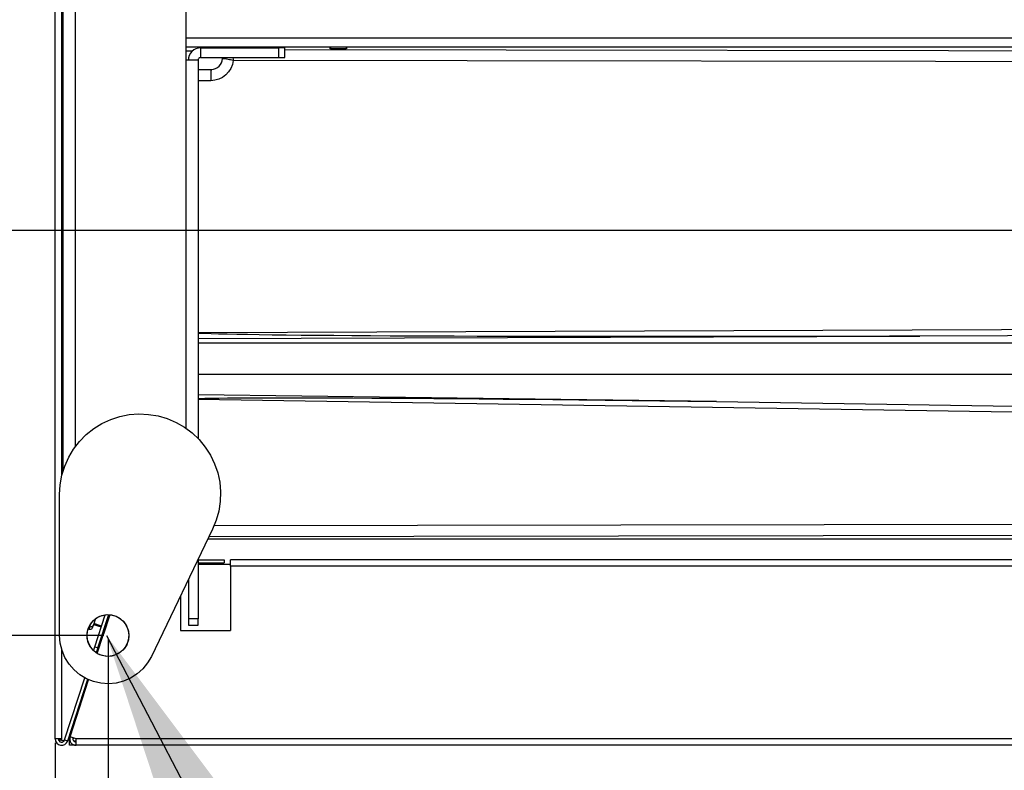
# Model space of a CAD drawing. Header units: millimetres. Extents: x 0 to 39025, y -31299 to 8400.
# Tile 321 of 373: x 14174 to 14480, y 3748 to 3981. Entities that reach past the tile are written whole.
import ezdxf

# ---------------------------------------------------------------- set-up
doc = ezdxf.new("R2010")
doc.units = ezdxf.units.MM
doc.header["$PDSIZE"] = -1
doc.layers.add('ANOTACIJE', color=7, linetype='Continuous')
doc.layers.add('DIMENZIJE', color=4, linetype='Continuous')
doc.styles.add('SLDTEXTSTYLE6', font='txt')
doc.styles.get("Standard").update_dxf_attribs({"font": 'Montserrat-Regular.ttf'})
doc.dimstyles.new('SLDDIMSTYLE0', dxfattribs={"dimtxt": 3, "dimasz": 3.414889, "dimexe": 0, "dimexo": 0.0625, "dimgap": 0.75, "dimtad": 1, "dimdec": 0, "dimlfac": 20, "dimrnd": 1e-09, "dimzin": 12, "dimdsep": 46, "dimtxsty": 'SLDTEXTSTYLE6', "dimsah": 1, "dimcen": 0.09, "dimadec": 0, "dimazin": 3, "dimtfac": 1, "dimtdec": 0, "dimtofl": 0, "dimtmove": 0, "dimatfit": 3, "dimfxl": 1, "dimfrac": 2, "dimtolj": 1, "dimtzin": 12, "dimarcsym": 0})
doc.dimstyles.new('SLDDIMSTYLE3', dxfattribs={"dimtxt": 0.18, "dimasz": 3.414889, "dimexe": 0, "dimexo": 0.0625, "dimgap": 0, "dimtad": 0, "dimtih": 1, "dimtoh": 1, "dimdec": 0, "dimrnd": 1e-09, "dimzin": 0, "dimdsep": 46, "dimtxsty": 'Standard', "dimsah": 1, "dimcen": 0.09, "dimadec": 0, "dimazin": 0, "dimtfac": 3.414889, "dimtdec": 0, "dimtofl": 0, "dimtmove": 0, "dimatfit": 3, "dimfxl": 1, "dimfrac": 2, "dimtolj": 1, "dimtzin": 0, "dimarcsym": 0})

# ---------------------------------------------------------------- blocks, each defined once
blk = doc.blocks.new('Adapt 2 (spodaj)')
blk.add_circle((16.42, 34.12), 6.48)
at = {"lineweight": 25}
for points in [[(0, 1.98), (0, 1.98), (0, 712.98), (0, 712.98)], [(2.1, 83.87), (2.1, 83.87), (2.1, 676.3), (2.1, 676.3)], [(2.4, 651.28), (2.4, 651.28), (2.4, 84.99), (2.4, 84.99)], [(6.2, 651.28), (6.2, 651.28), (6.2, 92.72), (6.2, 92.72)], [(40.6, 230.28), (40.6, 230.28), (40.6, 212.98), (40.6, 212.98)], [(40.6, 219.88), (40.6, 219.88), (945.6, 219.88), (945.6, 219.88)], [(40.6, 217.08), (40.6, 217.08), (945.6, 217.08), (945.6, 217.08)], [(40.6, 215.86), (40.6, 215.86), (42.72, 215.86), (42.72, 215.86)], [(45.2, 216.78), (45.2, 216.78), (45.2, 213.78), (45.2, 213.78)], [(45.2, 216.78), (45.2, 216.78), (69.4, 216.78), (69.4, 216.78)], [(55, 217.08), (55, 217.08), (55, 216.78), (55, 216.78)], [(69.4, 216.78), (69.4, 216.78), (69.4, 213.78), (69.4, 213.78)], [(71.4, 216.78), (71.4, 216.78), (69.4, 216.78), (69.4, 216.78)], [(71.4, 213.78), (71.4, 213.78), (71.4, 216.78), (71.4, 216.78)], [(71.4, 216.3), (71.4, 216.3), (346.33, 215.89), (346.33, 215.89)], [(85.5, 217.08), (85.5, 217.08), (85.5, 216.62), (85.5, 216.62)], [(90.5, 216.62), (90.5, 216.62), (90.5, 217.08), (90.5, 217.08)], [(40.6, 212.98), (40.6, 212.98), (40.6, 98.57), (40.6, 98.57)], [(44.4, 212.98), (44.4, 212.98), (44.4, 95.34), (44.4, 95.34)], [(45.2, 213.78), (45.2, 213.78), (69.4, 213.78), (69.4, 213.78)], [(52, 213.44), (52, 213.44), (52.03, 213.78), (52.03, 213.78)], [(52, 213.44), (52, 213.44), (52.03, 213.78), (52.03, 213.78)], [(52, 213.57), (52, 213.57), (52, 213.78), (52, 213.78)], [(52.01, 213.78), (52.01, 213.78), (52, 213.57), (52, 213.57)], [(346.18, 212.39), (346.18, 212.39), (55.31, 212.82), (55.31, 212.82)], [(69.4, 213.78), (69.4, 213.78), (71.4, 213.78), (71.4, 213.78)], [(44.4, 210.08), (44.4, 210.08), (48.5, 210.08), (48.5, 210.08)], [(2.4, 207.08), (2.4, 207.08), (2.1, 207.08), (2.1, 207.08)], [(48.35, 206.58), (48.35, 206.58), (44.4, 206.58), (44.4, 206.58)], [(44.4, 128.32), (44.4, 128.32), (404.92, 129.67), (404.92, 129.67)], [(44.4, 126.48), (44.4, 126.48), (268.65, 127.17), (268.65, 127.17)], [(405.01, 127.68), (405.01, 127.68), (268.65, 127.17), (268.65, 127.17)], [(44.4, 125.04), (44.4, 125.04), (459.51, 125.04), (459.51, 125.04)], [(44.4, 115.36), (44.4, 115.36), (459.41, 115.36), (459.41, 115.36)], [(205.44, 106.87), (205.44, 106.87), (44.4, 108.92), (44.4, 108.92)], [(370.68, 102.4), (370.68, 102.4), (44.4, 107.51), (44.4, 107.51)], [(205.44, 106.87), (205.44, 106.87), (370.77, 104.28), (370.77, 104.28)], [(1.4, 34.12), (1.4, 34.12), (1.4, 77.99), (1.4, 77.99)], [(49.45, 68.32), (49.45, 68.32), (302.08, 68.7), (302.08, 68.7)], [(48.93, 67.16), (48.93, 67.16), (29.92, 27.62), (29.92, 27.62)], [(302.23, 65.2), (302.23, 65.2), (47.81, 64.82), (47.81, 64.82)], [(870.49, 64.08), (870.49, 64.08), (47.45, 64.08), (47.45, 64.08)], [(44.4, 57.74), (44.4, 57.74), (44.4, 39.33), (44.4, 39.33)], [(44.4, 57.66), (44.4, 57.66), (52.51, 57.66), (52.51, 57.66)], [(44.4, 56.66), (44.4, 56.66), (52.51, 56.66), (52.51, 56.66)], [(44.4, 56.27), (44.4, 56.27), (54.51, 56.27), (54.51, 56.27)], [(52.51, 57.66), (52.51, 57.66), (52.51, 56.66), (52.51, 56.66)], [(957.49, 57.66), (957.49, 57.66), (54.51, 57.66), (54.51, 57.66)], [(54.51, 55.66), (54.51, 55.66), (54.51, 35.66), (54.51, 35.66)], [(957.49, 55.66), (957.49, 55.66), (54.51, 55.66), (54.51, 55.66)], [(41.4, 51.5), (41.4, 51.5), (41.4, 39.33), (41.4, 39.33)], [(38.9, 46.3), (38.9, 46.3), (38.9, 35.66), (38.9, 35.66)], [(12.34, 30.55), (12.34, 30.55), (15.59, 40.57), (15.59, 40.57)], [(12.8, 28.71), (12.8, 28.71), (16.67, 40.61), (16.67, 40.61)], [(13.05, 28.55), (13.05, 28.55), (16.97, 40.59), (16.97, 40.59)], [(13.29, 30.24), (13.29, 30.24), (16.66, 40.61), (16.66, 40.61)], [(16.97, 40.59), (16.97, 40.59), (15, 34.56), (15, 34.56)], [(11.97, 37.53), (11.97, 37.53), (14.35, 36.76), (14.35, 36.76)], [(12.02, 37.66), (12.02, 37.66), (14.39, 36.88), (14.39, 36.88)], [(14.44, 37.02), (14.44, 37.02), (12.06, 37.8), (12.06, 37.8)], [(44.4, 39.33), (44.4, 39.33), (41.4, 39.33), (41.4, 39.33)], [(41.4, 39.33), (41.4, 39.33), (41.4, 37.33), (41.4, 37.33)], [(41.4, 37.33), (41.4, 37.33), (44.4, 37.33), (44.4, 37.33)], [(44.4, 37.33), (44.4, 37.33), (44.4, 39.33), (44.4, 39.33)], [(14.39, 32.66), (14.39, 32.66), (15, 34.56), (15, 34.56)], [(15, 34.56), (15, 34.56), (15.01, 34.56), (15.01, 34.56)], [(38.9, 35.66), (38.9, 35.66), (54.51, 35.66), (54.51, 35.66)], [(14.39, 32.66), (14.39, 32.66), (14.39, 32.66), (14.39, 32.66)], [(2.1, 1.98), (2.1, 1.98), (2.1, 29.59), (2.1, 29.59)], [(11.96, 29.38), (11.96, 29.38), (12.34, 30.55), (12.34, 30.55)], [(12.34, 30.55), (12.34, 30.55), (13.29, 30.24), (13.29, 30.24)], [(13.29, 30.24), (13.29, 30.24), (12.79, 28.71), (12.79, 28.71)], [(2.95, 1.67), (2.95, 1.67), (9.22, 20.95), (9.22, 20.95)], [(3.9, 1.36), (3.9, 1.36), (10.12, 20.5), (10.12, 20.5)], [(3.9, 1.34), (3.9, 1.34), (10.13, 20.49), (10.13, 20.49)], [(4.62, 2.6), (4.62, 2.6), (10.4, 20.37), (10.4, 20.37)], [(4.5, 2.88), (4.5, 2.88), (4.82, 3.2), (4.82, 3.2)], [(4.52, 3.23), (4.52, 3.23), (4.98, 3.69), (4.98, 3.69)], [(4.53, 3.26), (4.53, 3.26), (4.99, 3.72), (4.99, 3.72)], [(2, 1.64), (2, 1.64), (2, 1.98), (2, 1.98)], [(2, 1.62), (2, 1.62), (2, 1.64), (2, 1.64)], [(2, 1.64), (2, 1.64), (2.89, 1.51), (2.89, 1.51)], [(2, 1.62), (2, 1.62), (2.88, 1.49), (2.88, 1.49)], [(2.95, 1.67), (2.95, 1.67), (3.9, 1.36), (3.9, 1.36)], [(3.89, 1.34), (3.89, 1.34), (3.9, 1.34), (3.9, 1.34)], [(3.9, 1.36), (3.9, 1.36), (3.9, 1.34), (3.9, 1.34)], [(4.39, 2.83), (4.39, 2.83), (4.5, 2.83), (4.5, 2.83)], [(4.4, 2.86), (4.4, 2.86), (4.5, 2.86), (4.5, 2.86)], [(4.5, 2.86), (4.5, 2.86), (4.4, 2.86), (4.4, 2.86)], [(4.71, 2.88), (4.71, 2.88), (4.5, 2.88), (4.5, 2.88)], [(6.52, 0), (6.52, 0), (4.5, 0), (4.5, 0)], [(6.52, 1.98), (6.52, 1.98), (4.62, 2.6), (4.62, 2.6)], [(5.67, 2.25), (5.67, 2.25), (5.54, 1.84), (5.54, 1.84)], [(5.62, 2.1), (5.62, 2.1), (5.54, 2.1), (5.54, 2.1)], [(5.71, 1.4), (5.71, 1.4), (6.52, 1.4), (6.52, 1.4)], [(957.49, 1.98), (957.49, 1.98), (6.52, 1.98), (6.52, 1.98)], [(957.49, -0.02), (957.49, -0.02), (6.52, -0.02), (6.52, -0.02)]]:
    blk.add_open_spline(points, degree=3, dxfattribs=at)
for points, knots in [([(45.2, 216.78), (45.2, 216.78), (44.46, 216.7), (44.46, 216.7), (44.46, 216.7), (43.75, 216.49), (43.75, 216.49), (43.75, 216.49), (43.09, 216.14), (43.09, 216.14), (43.09, 216.14), (42.51, 215.66), (42.51, 215.66), (42.51, 215.66), (42.04, 215.09), (42.04, 215.09), (42.04, 215.09), (41.69, 214.43), (41.69, 214.43), (41.69, 214.43), (41.47, 213.72), (41.47, 213.72), (41.47, 213.72), (41.4, 212.98), (41.4, 212.98)], [0, 0, 0, 0, 1, 1, 1, 2, 2, 2, 3, 3, 3, 4, 4, 4, 5, 5, 5, 6, 6, 6, 7, 7, 7, 8, 8, 8, 8]), ([(53.69, 216.78), (53.69, 216.78), (53.97, 216.89), (53.97, 216.89), (53.97, 216.89), (54.48, 217.03), (54.48, 217.03), (54.48, 217.03), (55, 217.08), (55, 217.08)], [0, 0, 0, 0, 1, 1, 1, 2, 2, 2, 3, 3, 3, 3]), ([(85.5, 216.7), (85.5, 216.7), (85.35, 216.68), (85.35, 216.68), (85.35, 216.68), (85.26, 216.65), (85.26, 216.65), (85.26, 216.65), (85.54, 216.62), (85.54, 216.62), (85.54, 216.62), (86.15, 216.59), (86.15, 216.59), (86.15, 216.59), (87.01, 216.57), (87.01, 216.57), (87.01, 216.57), (88, 216.56), (88, 216.56)], [0, 0, 0, 0, 1, 1, 1, 2, 2, 2, 3, 3, 3, 4, 4, 4, 5, 5, 5, 6, 6, 6, 6]), ([(88, 216.56), (88, 216.56), (89, 216.57), (89, 216.57), (89, 216.57), (89.85, 216.59), (89.85, 216.59), (89.85, 216.59), (90.46, 216.62), (90.46, 216.62), (90.46, 216.62), (90.74, 216.65), (90.74, 216.65), (90.74, 216.65), (90.65, 216.68), (90.65, 216.68), (90.65, 216.68), (90.5, 216.7), (90.5, 216.7)], [0, 0, 0, 0, 1, 1, 1, 2, 2, 2, 3, 3, 3, 4, 4, 4, 5, 5, 5, 6, 6, 6, 6]), ([(44.4, 212.98), (44.4, 212.98), (44.33, 212.98), (44.33, 212.98), (44.33, 212.98), (44.11, 212.98), (44.11, 212.98), (44.11, 212.98), (43.76, 212.98), (43.76, 212.98), (43.76, 212.98), (43.29, 212.98), (43.29, 212.98), (43.29, 212.98), (42.71, 212.98), (42.71, 212.98), (42.71, 212.98), (42.05, 212.98), (42.05, 212.98), (42.05, 212.98), (41.34, 212.98), (41.34, 212.98), (41.34, 212.98), (40.6, 212.98), (40.6, 212.98)], [0, 0, 0, 0, 1, 1, 1, 2, 2, 2, 3, 3, 3, 4, 4, 4, 5, 5, 5, 6, 6, 6, 7, 7, 7, 8, 8, 8, 8]), ([(45.2, 213.78), (45.2, 213.78), (45.05, 213.76), (45.05, 213.76), (45.05, 213.76), (44.89, 213.72), (44.89, 213.72), (44.89, 213.72), (44.76, 213.64), (44.76, 213.64), (44.76, 213.64), (44.64, 213.54), (44.64, 213.54), (44.64, 213.54), (44.53, 213.42), (44.53, 213.42), (44.53, 213.42), (44.46, 213.28), (44.46, 213.28), (44.46, 213.28), (44.41, 213.13), (44.41, 213.13), (44.41, 213.13), (44.4, 212.98), (44.4, 212.98)], [0, 0, 0, 0, 1, 1, 1, 2, 2, 2, 3, 3, 3, 4, 4, 4, 5, 5, 5, 6, 6, 6, 7, 7, 7, 8, 8, 8, 8]), ([(55.31, 212.82), (55.31, 212.82), (55.06, 211.57), (55.06, 211.57), (55.06, 211.57), (54.58, 210.39), (54.58, 210.39), (54.58, 210.39), (53.9, 209.31), (53.9, 209.31), (53.9, 209.31), (53.03, 208.37), (53.03, 208.37), (53.03, 208.37), (52, 207.61), (52, 207.61), (52, 207.61), (50.85, 207.04), (50.85, 207.04), (50.85, 207.04), (49.63, 206.69), (49.63, 206.69), (49.63, 206.69), (48.35, 206.58), (48.35, 206.58)], [0, 0, 0, 0, 1, 1, 1, 2, 2, 2, 3, 3, 3, 4, 4, 4, 5, 5, 5, 6, 6, 6, 7, 7, 7, 8, 8, 8, 8]), ([(48.5, 210.08), (48.5, 210.08), (49.17, 210.14), (49.17, 210.14), (49.17, 210.14), (49.81, 210.33), (49.81, 210.33), (49.81, 210.33), (50.4, 210.64), (50.4, 210.64), (50.4, 210.64), (50.93, 211.05), (50.93, 211.05), (50.93, 211.05), (51.36, 211.56), (51.36, 211.56), (51.36, 211.56), (51.7, 212.14), (51.7, 212.14), (51.7, 212.14), (51.91, 212.78), (51.91, 212.78), (51.91, 212.78), (52, 213.44), (52, 213.44)], [0, 0, 0, 0, 1, 1, 1, 2, 2, 2, 3, 3, 3, 4, 4, 4, 5, 5, 5, 6, 6, 6, 7, 7, 7, 8, 8, 8, 8]), ([(52, 213.44), (52, 213.44), (52, 213.51), (52, 213.51), (52, 213.51), (52, 213.57), (52, 213.57)], [0, 0, 0, 0, 1, 1, 1, 2, 2, 2, 2]), ([(55.31, 212.82), (55.31, 212.82), (55.3, 212.83), (55.3, 212.83), (55.3, 212.83), (54.45, 213.02), (54.45, 213.02), (54.45, 213.02), (54.14, 213.08), (54.14, 213.08), (54.14, 213.08), (53.22, 213.25), (53.22, 213.25), (53.22, 213.25), (52.48, 213.37), (52.48, 213.37), (52.48, 213.37), (52.13, 213.42), (52.13, 213.42), (52.13, 213.42), (52, 213.44), (52, 213.44)], [0, 0, 0, 0, 1, 1, 1, 2, 2, 2, 3, 3, 3, 4, 4, 4, 5, 5, 5, 6, 6, 6, 7, 7, 7, 7]), ([(55.2, 213.78), (55.2, 213.78), (55.2, 213.7), (55.2, 213.7), (55.2, 213.7), (55.26, 213.27), (55.26, 213.27), (55.26, 213.27), (55.31, 212.84), (55.31, 212.84), (55.31, 212.84), (55.31, 212.82), (55.31, 212.82)], [0, 0, 0, 0, 1, 1, 1, 2, 2, 2, 3, 3, 3, 4, 4, 4, 4]), ([(2.1, 207.85), (2.1, 207.85), (2.18, 208.1), (2.18, 208.1), (2.18, 208.1), (2.4, 208.57), (2.4, 208.57)], [0, 0, 0, 0, 1, 1, 1, 2, 2, 2, 2]), ([(48.5, 210.08), (48.5, 210.08), (48.47, 210.01), (48.47, 210.01), (48.47, 210.01), (48.44, 209.81), (48.44, 209.81), (48.44, 209.81), (48.42, 209.49), (48.42, 209.49), (48.42, 209.49), (48.39, 209.05), (48.39, 209.05), (48.39, 209.05), (48.38, 208.52), (48.38, 208.52), (48.38, 208.52), (48.36, 207.92), (48.36, 207.92), (48.36, 207.92), (48.36, 207.26), (48.36, 207.26), (48.36, 207.26), (48.35, 206.58), (48.35, 206.58)], [0, 0, 0, 0, 1, 1, 1, 2, 2, 2, 3, 3, 3, 4, 4, 4, 5, 5, 5, 6, 6, 6, 7, 7, 7, 8, 8, 8, 8]), ([(2.1, 194.57), (2.1, 194.57), (2.14, 194.57), (2.14, 194.57), (2.14, 194.57), (2.27, 194.57), (2.27, 194.57), (2.27, 194.57), (2.4, 194.57), (2.4, 194.57)], [0, 0, 0, 0, 1, 1, 1, 2, 2, 2, 3, 3, 3, 3]), ([(268.65, 127.17), (268.65, 127.17), (259.26, 127.14), (259.26, 127.14), (259.26, 127.14), (249.92, 127.11), (249.92, 127.11), (249.92, 127.11), (240.63, 127.09), (240.63, 127.09), (240.63, 127.09), (231.41, 127.07), (231.41, 127.07), (231.41, 127.07), (222.28, 127.06), (222.28, 127.06), (222.28, 127.06), (213.25, 127.05), (213.25, 127.05), (213.25, 127.05), (204.33, 127.04), (204.33, 127.04), (204.33, 127.04), (195.53, 127.03), (195.53, 127.03), (195.53, 127.03), (186.87, 127.03), (186.87, 127.03), (186.87, 127.03), (178.36, 127.03), (178.36, 127.03), (178.36, 127.03), (170.02, 127.04), (170.02, 127.04), (170.02, 127.04), (161.84, 127.05), (161.84, 127.05), (161.84, 127.05), (153.86, 127.06), (153.86, 127.06), (153.86, 127.06), (146.06, 127.07), (146.06, 127.07), (146.06, 127.07), (138.48, 127.08), (138.48, 127.08), (138.48, 127.08), (131.12, 127.11), (131.12, 127.11), (131.12, 127.11), (123.99, 127.13), (123.99, 127.13), (123.99, 127.13), (117.1, 127.15), (117.1, 127.15), (117.1, 127.15), (110.46, 127.18), (110.46, 127.18), (110.46, 127.18), (104.08, 127.21), (104.08, 127.21), (104.08, 127.21), (97.97, 127.25), (97.97, 127.25), (97.97, 127.25), (92.13, 127.29), (92.13, 127.29), (92.13, 127.29), (86.59, 127.33), (86.59, 127.33), (86.59, 127.33), (81.34, 127.37), (81.34, 127.37), (81.34, 127.37), (76.39, 127.42), (76.39, 127.42), (76.39, 127.42), (71.75, 127.47), (71.75, 127.47), (71.75, 127.47), (67.42, 127.52), (67.42, 127.52), (67.42, 127.52), (63.42, 127.57), (63.42, 127.57), (63.42, 127.57), (59.75, 127.63), (59.75, 127.63), (59.75, 127.63), (56.41, 127.69), (56.41, 127.69), (56.41, 127.69), (53.41, 127.75), (53.41, 127.75), (53.41, 127.75), (50.75, 127.81), (50.75, 127.81), (50.75, 127.81), (48.44, 127.88), (48.44, 127.88), (48.44, 127.88), (46.48, 127.95), (46.48, 127.95), (46.48, 127.95), (44.87, 128.01), (44.87, 128.01), (44.87, 128.01), (44.4, 128.04), (44.4, 128.04)], [0, 0, 0, 0, 1, 1, 1, 2, 2, 2, 3, 3, 3, 4, 4, 4, 5, 5, 5, 6, 6, 6, 7, 7, 7, 8, 8, 8, 9, 9, 9, 10, 10, 10, 11, 11, 11, 12, 12, 12, 13, 13, 13, 14, 14, 14, 15, 15, 15, 16, 16, 16, 17, 17, 17, 18, 18, 18, 19, 19, 19, 20, 20, 20, 21, 21, 21, 22, 22, 22, 23, 23, 23, 24, 24, 24, 25, 25, 25, 26, 26, 26, 27, 27, 27, 28, 28, 28, 29, 29, 29, 30, 30, 30, 31, 31, 31, 32, 32, 32, 33, 33, 33, 34, 34, 34, 35, 35, 35, 36, 36, 36, 36]), ([(2.4, 114.57), (2.4, 114.57), (2.27, 114.57), (2.27, 114.57), (2.27, 114.57), (2.14, 114.57), (2.14, 114.57), (2.14, 114.57), (2.1, 114.57), (2.1, 114.57)], [0, 0, 0, 0, 1, 1, 1, 2, 2, 2, 3, 3, 3, 3]), ([(44.4, 107.79), (44.4, 107.79), (44.89, 107.81), (44.89, 107.81), (44.89, 107.81), (46.51, 107.85), (46.51, 107.85), (46.51, 107.85), (48.49, 107.9), (48.49, 107.9), (48.49, 107.9), (50.82, 107.94), (50.82, 107.94), (50.82, 107.94), (53.5, 107.97), (53.5, 107.97), (53.5, 107.97), (56.52, 107.99), (56.52, 107.99), (56.52, 107.99), (59.89, 108.01), (59.89, 108.01), (59.89, 108.01), (63.59, 108.02), (63.59, 108.02), (63.59, 108.02), (67.62, 108.03), (67.62, 108.03), (67.62, 108.03), (71.97, 108.03), (71.97, 108.03), (71.97, 108.03), (76.65, 108.02), (76.65, 108.02), (76.65, 108.02), (81.63, 108.01), (81.63, 108.01), (81.63, 108.01), (86.92, 107.99), (86.92, 107.99), (86.92, 107.99), (92.51, 107.96), (92.51, 107.96), (92.51, 107.96), (98.39, 107.93), (98.39, 107.93), (98.39, 107.93), (104.54, 107.9), (104.54, 107.9), (104.54, 107.9), (110.97, 107.85), (110.97, 107.85), (110.97, 107.85), (117.65, 107.8), (117.65, 107.8), (117.65, 107.8), (124.59, 107.75), (124.59, 107.75), (124.59, 107.75), (131.77, 107.68), (131.77, 107.68), (131.77, 107.68), (139.18, 107.61), (139.18, 107.61), (139.18, 107.61), (146.82, 107.54), (146.82, 107.54), (146.82, 107.54), (154.66, 107.46), (154.66, 107.46), (154.66, 107.46), (162.69, 107.37), (162.69, 107.37), (162.69, 107.37), (170.92, 107.28), (170.92, 107.28), (170.92, 107.28), (179.32, 107.19), (179.32, 107.19), (179.32, 107.19), (187.88, 107.09), (187.88, 107.09), (187.88, 107.09), (196.59, 106.98), (196.59, 106.98), (196.59, 106.98), (205.44, 106.87), (205.44, 106.87)], [0, 0, 0, 0, 1, 1, 1, 2, 2, 2, 3, 3, 3, 4, 4, 4, 5, 5, 5, 6, 6, 6, 7, 7, 7, 8, 8, 8, 9, 9, 9, 10, 10, 10, 11, 11, 11, 12, 12, 12, 13, 13, 13, 14, 14, 14, 15, 15, 15, 16, 16, 16, 17, 17, 17, 18, 18, 18, 19, 19, 19, 20, 20, 20, 21, 21, 21, 22, 22, 22, 23, 23, 23, 24, 24, 24, 25, 25, 25, 26, 26, 26, 27, 27, 27, 28, 28, 28, 29, 29, 29, 29]), ([(1.4, 77.99), (1.4, 77.99), (1.58, 80.98), (1.58, 80.98), (1.58, 80.98), (2.11, 83.92), (2.11, 83.92), (2.11, 83.92), (3, 86.78), (3, 86.78), (3, 86.78), (4.21, 89.51), (4.21, 89.51), (4.21, 89.51), (5.74, 92.07), (5.74, 92.07), (5.74, 92.07), (7.57, 94.44), (7.57, 94.44), (7.57, 94.44), (9.67, 96.57), (9.67, 96.57), (9.67, 96.57), (12.01, 98.43), (12.01, 98.43), (12.01, 98.43), (14.55, 100.01), (14.55, 100.01), (14.55, 100.01), (17.26, 101.26), (17.26, 101.26), (17.26, 101.26), (20.1, 102.19), (20.1, 102.19), (20.1, 102.19), (23.04, 102.77), (23.04, 102.77), (23.04, 102.77), (26.02, 102.99), (26.02, 102.99), (26.02, 102.99), (29.01, 102.86), (29.01, 102.86), (29.01, 102.86), (31.96, 102.37), (31.96, 102.37), (31.96, 102.37), (34.83, 101.53), (34.83, 101.53), (34.83, 101.53), (37.57, 100.35), (37.57, 100.35), (37.57, 100.35), (40.17, 98.86), (40.17, 98.86), (40.17, 98.86), (42.56, 97.07), (42.56, 97.07), (42.56, 97.07), (44.72, 95.01), (44.72, 95.01), (44.72, 95.01), (46.62, 92.7), (46.62, 92.7), (46.62, 92.7), (48.23, 90.18), (48.23, 90.18), (48.23, 90.18), (49.53, 87.49), (49.53, 87.49), (49.53, 87.49), (50.5, 84.66), (50.5, 84.66), (50.5, 84.66), (51.12, 81.73), (51.12, 81.73), (51.12, 81.73), (51.39, 78.75), (51.39, 78.75), (51.39, 78.75), (51.3, 75.77), (51.3, 75.77), (51.3, 75.77), (50.86, 72.81), (50.86, 72.81), (50.86, 72.81), (50.06, 69.93), (50.06, 69.93), (50.06, 69.93), (48.93, 67.16), (48.93, 67.16)], [0, 0, 0, 0, 1, 1, 1, 2, 2, 2, 3, 3, 3, 4, 4, 4, 5, 5, 5, 6, 6, 6, 7, 7, 7, 8, 8, 8, 9, 9, 9, 10, 10, 10, 11, 11, 11, 12, 12, 12, 13, 13, 13, 14, 14, 14, 15, 15, 15, 16, 16, 16, 17, 17, 17, 18, 18, 18, 19, 19, 19, 20, 20, 20, 21, 21, 21, 22, 22, 22, 23, 23, 23, 24, 24, 24, 25, 25, 25, 26, 26, 26, 27, 27, 27, 28, 28, 28, 29, 29, 29, 30, 30, 30, 30]), ([(54.51, 55.66), (54.51, 55.66), (54.51, 56.05), (54.51, 56.05), (54.51, 56.05), (54.51, 56.42), (54.51, 56.42), (54.51, 56.42), (54.51, 56.77), (54.51, 56.77), (54.51, 56.77), (54.51, 57.07), (54.51, 57.07), (54.51, 57.07), (54.51, 57.32), (54.51, 57.32), (54.51, 57.32), (54.51, 57.51), (54.51, 57.51), (54.51, 57.51), (54.51, 57.62), (54.51, 57.62), (54.51, 57.62), (54.51, 57.66), (54.51, 57.66)], [0, 0, 0, 0, 1, 1, 1, 2, 2, 2, 3, 3, 3, 4, 4, 4, 5, 5, 5, 6, 6, 6, 7, 7, 7, 8, 8, 8, 8]), ([(22.74, 32.67), (22.74, 32.67), (22.9, 34.17), (22.9, 34.17), (22.9, 34.17), (22.71, 35.67), (22.71, 35.67), (22.71, 35.67), (22.18, 37.08), (22.18, 37.08), (22.18, 37.08), (21.34, 38.34), (21.34, 38.34), (21.34, 38.34), (20.24, 39.37), (20.24, 39.37), (20.24, 39.37), (18.92, 40.11), (18.92, 40.11), (18.92, 40.11), (17.47, 40.53), (17.47, 40.53), (17.47, 40.53), (15.97, 40.6), (15.97, 40.6), (15.97, 40.6), (14.48, 40.33), (14.48, 40.33), (14.48, 40.33), (13.1, 39.72), (13.1, 39.72), (13.1, 39.72), (11.9, 38.81), (11.9, 38.81), (11.9, 38.81), (10.94, 37.64), (10.94, 37.64), (10.94, 37.64), (10.27, 36.29), (10.27, 36.29), (10.27, 36.29), (9.94, 34.82), (9.94, 34.82), (9.94, 34.82), (9.95, 33.31), (9.95, 33.31), (9.95, 33.31), (10.31, 31.84), (10.31, 31.84), (10.31, 31.84), (11, 30.5), (11, 30.5), (11, 30.5), (11.98, 29.35), (11.98, 29.35), (11.98, 29.35), (13.2, 28.46), (13.2, 28.46), (13.2, 28.46), (14.59, 27.88), (14.59, 27.88), (14.59, 27.88), (16.08, 27.63), (16.08, 27.63), (16.08, 27.63), (17.59, 27.73), (17.59, 27.73), (17.59, 27.73), (19.03, 28.17), (19.03, 28.17), (19.03, 28.17), (20.33, 28.94), (20.33, 28.94), (20.33, 28.94), (21.42, 29.98), (21.42, 29.98), (21.42, 29.98), (22.24, 31.25), (22.24, 31.25), (22.24, 31.25), (22.74, 32.67), (22.74, 32.67)], [0, 0, 0, 0, 1, 1, 1, 2, 2, 2, 3, 3, 3, 4, 4, 4, 5, 5, 5, 6, 6, 6, 7, 7, 7, 8, 8, 8, 9, 9, 9, 10, 10, 10, 11, 11, 11, 12, 12, 12, 13, 13, 13, 14, 14, 14, 15, 15, 15, 16, 16, 16, 17, 17, 17, 18, 18, 18, 19, 19, 19, 20, 20, 20, 21, 21, 21, 22, 22, 22, 23, 23, 23, 24, 24, 24, 25, 25, 25, 26, 26, 26, 27, 27, 27, 27]), ([(10.57, 36.1), (10.57, 36.1), (10.57, 36.1), (10.57, 36.1), (10.57, 36.1), (10.64, 36.33), (10.64, 36.33), (10.64, 36.33), (10.83, 36.9), (10.83, 36.9)], [0, 0, 0, 0, 1, 1, 1, 2, 2, 2, 3, 3, 3, 3]), ([(10.58, 37.01), (10.58, 37.01), (10.66, 36.97), (10.66, 36.97), (10.66, 36.97), (10.83, 36.9), (10.83, 36.9)], [0, 0, 0, 0, 1, 1, 1, 2, 2, 2, 2]), ([(10.83, 36.9), (10.83, 36.9), (11.11, 37.76), (11.11, 37.76), (11.11, 37.76), (11.18, 37.99), (11.18, 37.99)], [0, 0, 0, 0, 1, 1, 1, 2, 2, 2, 2]), ([(10.83, 36.9), (10.83, 36.9), (11, 36.86), (11, 36.86), (11, 36.86), (11.17, 36.85), (11.17, 36.85), (11.17, 36.85), (11.34, 36.87), (11.34, 36.87), (11.34, 36.87), (11.5, 36.92), (11.5, 36.92), (11.5, 36.92), (11.64, 37), (11.64, 37), (11.64, 37), (11.77, 37.1), (11.77, 37.1), (11.77, 37.1), (11.86, 37.22), (11.86, 37.22), (11.86, 37.22), (11.92, 37.36), (11.92, 37.36)], [0, 0, 0, 0, 1, 1, 1, 2, 2, 2, 3, 3, 3, 4, 4, 4, 5, 5, 5, 6, 6, 6, 7, 7, 7, 8, 8, 8, 8]), ([(11.7, 36.67), (11.7, 36.67), (11.75, 36.85), (11.75, 36.85), (11.75, 36.85), (11.92, 37.36), (11.92, 37.36)], [0, 0, 0, 0, 1, 1, 1, 2, 2, 2, 2]), ([(11.92, 37.36), (11.92, 37.36), (12.18, 38.17), (12.18, 38.17), (12.18, 38.17), (12.53, 39.24), (12.53, 39.24), (12.53, 39.24), (12.57, 39.37), (12.57, 39.37)], [0, 0, 0, 0, 1, 1, 1, 2, 2, 2, 3, 3, 3, 3]), ([(29.92, 27.62), (29.92, 27.62), (28.72, 25.57), (28.72, 25.57), (28.72, 25.57), (27.22, 23.73), (27.22, 23.73), (27.22, 23.73), (25.45, 22.15), (25.45, 22.15), (25.45, 22.15), (23.45, 20.87), (23.45, 20.87), (23.45, 20.87), (21.27, 19.93), (21.27, 19.93), (21.27, 19.93), (18.97, 19.34), (18.97, 19.34), (18.97, 19.34), (16.61, 19.12), (16.61, 19.12), (16.61, 19.12), (14.23, 19.28), (14.23, 19.28), (14.23, 19.28), (11.92, 19.8), (11.92, 19.8), (11.92, 19.8), (9.72, 20.69), (9.72, 20.69), (9.72, 20.69), (7.68, 21.91), (7.68, 21.91), (7.68, 21.91), (5.87, 23.44), (5.87, 23.44), (5.87, 23.44), (4.31, 25.23), (4.31, 25.23), (4.31, 25.23), (3.06, 27.26), (3.06, 27.26), (3.06, 27.26), (2.15, 29.44), (2.15, 29.44), (2.15, 29.44), (1.59, 31.75), (1.59, 31.75), (1.59, 31.75), (1.4, 34.12), (1.4, 34.12)], [0, 0, 0, 0, 1, 1, 1, 2, 2, 2, 3, 3, 3, 4, 4, 4, 5, 5, 5, 6, 6, 6, 7, 7, 7, 8, 8, 8, 9, 9, 9, 10, 10, 10, 11, 11, 11, 12, 12, 12, 13, 13, 13, 14, 14, 14, 15, 15, 15, 16, 16, 16, 17, 17, 17, 17]), ([(10.27, 36.26), (10.27, 36.26), (10.4, 36.17), (10.4, 36.17), (10.4, 36.17), (10.57, 36.1), (10.57, 36.1)], [0, 0, 0, 0, 1, 1, 1, 2, 2, 2, 2]), ([(10.57, 36.1), (10.57, 36.1), (10.74, 36.06), (10.74, 36.06), (10.74, 36.06), (10.91, 36.05), (10.91, 36.05), (10.91, 36.05), (11.09, 36.09), (11.09, 36.09), (11.09, 36.09), (11.25, 36.15), (11.25, 36.15), (11.25, 36.15), (11.4, 36.24), (11.4, 36.24), (11.4, 36.24), (11.53, 36.37), (11.53, 36.37), (11.53, 36.37), (11.63, 36.51), (11.63, 36.51), (11.63, 36.51), (11.7, 36.67), (11.7, 36.67)], [0, 0, 0, 0, 1, 1, 1, 2, 2, 2, 3, 3, 3, 4, 4, 4, 5, 5, 5, 6, 6, 6, 7, 7, 7, 8, 8, 8, 8]), ([(2.1, 1.98), (2.1, 1.98), (2.02, 1.98), (2.02, 1.98), (2.02, 1.98), (1.79, 1.98), (1.79, 1.98), (1.79, 1.98), (1.45, 1.98), (1.45, 1.98), (1.45, 1.98), (1.05, 1.98), (1.05, 1.98), (1.05, 1.98), (0.65, 1.98), (0.65, 1.98), (0.65, 1.98), (0.31, 1.98), (0.31, 1.98), (0.31, 1.98), (0.08, 1.98), (0.08, 1.98), (0.08, 1.98), (0, 1.98), (0, 1.98)], [0, 0, 0, 0, 1, 1, 1, 2, 2, 2, 3, 3, 3, 4, 4, 4, 5, 5, 5, 6, 6, 6, 7, 7, 7, 8, 8, 8, 8]), ([(0, 1.98), (0, 1.98), (0.12, 1.28), (0.12, 1.28), (0.12, 1.28), (0.48, 0.68), (0.48, 0.68), (0.48, 0.68), (1.02, 0.23), (1.02, 0.23), (1.02, 0.23), (1.69, 0), (1.69, 0), (1.69, 0), (2.39, 0.01), (2.39, 0.01), (2.39, 0.01), (3.04, 0.27), (3.04, 0.27), (3.04, 0.27), (3.57, 0.74), (3.57, 0.74), (3.57, 0.74), (3.9, 1.36), (3.9, 1.36)], [0, 0, 0, 0, 1, 1, 1, 2, 2, 2, 3, 3, 3, 4, 4, 4, 5, 5, 5, 6, 6, 6, 7, 7, 7, 8, 8, 8, 8]), ([(1, 1.98), (1, 1.98), (1.06, 1.63), (1.06, 1.63), (1.06, 1.63), (1.24, 1.33), (1.24, 1.33), (1.24, 1.33), (1.51, 1.1), (1.51, 1.1), (1.51, 1.1), (1.84, 0.99), (1.84, 0.99), (1.84, 0.99), (2.2, 0.99), (2.2, 0.99), (2.2, 0.99), (2.52, 1.13), (2.52, 1.13), (2.52, 1.13), (2.79, 1.36), (2.79, 1.36), (2.79, 1.36), (2.95, 1.67), (2.95, 1.67)], [0, 0, 0, 0, 1, 1, 1, 2, 2, 2, 3, 3, 3, 4, 4, 4, 5, 5, 5, 6, 6, 6, 7, 7, 7, 8, 8, 8, 8]), ([(1, 1.98), (1, 1.98), (1.08, 1.89), (1.08, 1.89), (1.08, 1.89), (1.29, 1.8), (1.29, 1.8), (1.29, 1.8), (1.62, 1.72), (1.62, 1.72), (1.62, 1.72), (2, 1.64), (2, 1.64)], [0, 0, 0, 0, 1, 1, 1, 2, 2, 2, 3, 3, 3, 4, 4, 4, 4]), ([(1.05, 1.73), (1.05, 1.73), (1.23, 1.7), (1.23, 1.7), (1.23, 1.7), (2, 1.62), (2, 1.62)], [0, 0, 0, 0, 1, 1, 1, 2, 2, 2, 2]), ([(4.5, 2.88), (4.5, 2.88), (4.5, 2.73), (4.5, 2.73), (4.5, 2.73), (4.5, 2.58), (4.5, 2.58), (4.5, 2.58), (4.5, 2.44), (4.5, 2.44), (4.5, 2.44), (4.5, 2.33), (4.5, 2.33), (4.5, 2.33), (4.5, 2.23), (4.5, 2.23), (4.5, 2.23), (4.5, 2.16), (4.5, 2.16), (4.5, 2.16), (4.5, 2.11), (4.5, 2.11), (4.5, 2.11), (4.5, 2.1), (4.5, 2.1)], [0, 0, 0, 0, 1, 1, 1, 2, 2, 2, 3, 3, 3, 4, 4, 4, 5, 5, 5, 6, 6, 6, 7, 7, 7, 8, 8, 8, 8]), ([(4.5, 0), (4.5, 0), (4.5, 0.08), (4.5, 0.08), (4.5, 0.08), (4.5, 0.31), (4.5, 0.31), (4.5, 0.31), (4.5, 0.65), (4.5, 0.65), (4.5, 0.65), (4.5, 1.05), (4.5, 1.05), (4.5, 1.05), (4.5, 1.45), (4.5, 1.45), (4.5, 1.45), (4.5, 1.79), (4.5, 1.79), (4.5, 1.79), (4.5, 2.02), (4.5, 2.02), (4.5, 2.02), (4.5, 2.1), (4.5, 2.1)], [0, 0, 0, 0, 1, 1, 1, 2, 2, 2, 3, 3, 3, 4, 4, 4, 5, 5, 5, 6, 6, 6, 7, 7, 7, 8, 8, 8, 8]), ([(4.62, 2.6), (4.62, 2.6), (4.53, 2.13), (4.53, 2.13), (4.53, 2.13), (4.55, 1.67), (4.55, 1.67), (4.55, 1.67), (4.67, 1.21), (4.67, 1.21), (4.67, 1.21), (4.91, 0.8), (4.91, 0.8), (4.91, 0.8), (5.22, 0.46), (5.22, 0.46), (5.22, 0.46), (5.62, 0.19), (5.62, 0.19), (5.62, 0.19), (6.06, 0.03), (6.06, 0.03), (6.06, 0.03), (6.52, -0.02), (6.52, -0.02)], [0, 0, 0, 0, 1, 1, 1, 2, 2, 2, 3, 3, 3, 4, 4, 4, 5, 5, 5, 6, 6, 6, 7, 7, 7, 8, 8, 8, 8]), ([(5.57, 2.29), (5.57, 2.29), (5.53, 2.06), (5.53, 2.06), (5.53, 2.06), (5.54, 1.82), (5.54, 1.82), (5.54, 1.82), (5.6, 1.59), (5.6, 1.59), (5.6, 1.59), (5.71, 1.39), (5.71, 1.39), (5.71, 1.39), (5.87, 1.22), (5.87, 1.22), (5.87, 1.22), (6.07, 1.09), (6.07, 1.09), (6.07, 1.09), (6.29, 1.01), (6.29, 1.01), (6.29, 1.01), (6.52, 0.98), (6.52, 0.98)], [0, 0, 0, 0, 1, 1, 1, 2, 2, 2, 3, 3, 3, 4, 4, 4, 5, 5, 5, 6, 6, 6, 7, 7, 7, 8, 8, 8, 8]), ([(6.52, -0.02), (6.52, -0.02), (6.52, 0.01), (6.52, 0.01), (6.52, 0.01), (6.52, 0.13), (6.52, 0.13), (6.52, 0.13), (6.52, 0.31), (6.52, 0.31), (6.52, 0.31), (6.52, 0.56), (6.52, 0.56), (6.52, 0.56), (6.52, 0.86), (6.52, 0.86), (6.52, 0.86), (6.52, 1.21), (6.52, 1.21), (6.52, 1.21), (6.52, 1.59), (6.52, 1.59), (6.52, 1.59), (6.52, 1.98), (6.52, 1.98)], [0, 0, 0, 0, 1, 1, 1, 2, 2, 2, 3, 3, 3, 4, 4, 4, 5, 5, 5, 6, 6, 6, 7, 7, 7, 8, 8, 8, 8])]:
    blk.add_open_spline(points, degree=3, knots=knots, dxfattribs=at)
blk = doc.blocks.new('*D108')
at = {"layer": 'Defpoints', "color": 0, "transparency": 16777216}
for p in [(14664.84, 3915.91), (14201.29, 3789.99), (14201.29, 3465.01)]:
    blk.add_point(p, dxfattribs=at)
at = {"layer": 'DIMENZIJE', "color": 0, "lineweight": -2, "transparency": 16777216}
for p, q in [((14664.84, 3914.66), (14664.84, 3445.01)), ((14201.29, 3788.74), (14201.29, 3445.01)), ((14596.54, 3465.01), (14269.59, 3465.01))]:
    blk.add_line(p, q, dxfattribs=at)
at = {"layer": 'DIMENZIJE', "color": 0, "transparency": 16777216}
for points in [[(14269.59, 3476.39), (14269.59, 3453.62), (14201.29, 3465.01)], [(14596.54, 3476.39), (14596.54, 3453.62), (14664.84, 3465.01)]]:
    blk.add_solid(points, dxfattribs=at)
at = {"layer": 'DIMENZIJE', "color": 0, "transparency": 16777216, "insert": (14433.07, 3510.86), "char_height": 60, "attachment_point": 5, "style": 'SLDTEXTSTYLE6'}
blk.add_mtext('\\A1;464', dxfattribs=at)
blk = doc.blocks.new('*D109')
at = {"layer": 'Defpoints', "color": 0, "transparency": 16777216}
for p in [(14201.29, 3789.99), (14184.86, 3757.84), (14201.29, 3465.39)]:
    blk.add_point(p, dxfattribs=at)
at = {"layer": 'DIMENZIJE', "color": 0, "lineweight": -2, "transparency": 16777216}
for p, q in [((14201.29, 3788.74), (14201.29, 3445.39)), ((14184.86, 3756.59), (14184.86, 3445.39)), ((14116.57, 3465.39), (13934.61, 3465.39)), ((14201.29, 3465.39), (14184.86, 3465.39)), ((14269.59, 3465.39), (14337.88, 3465.39))]:
    blk.add_line(p, q, dxfattribs=at)
at = {"layer": 'DIMENZIJE', "color": 0, "transparency": 16777216}
for points in [[(14116.57, 3476.77), (14116.57, 3454), (14184.86, 3465.39)], [(14269.59, 3476.77), (14269.59, 3454), (14201.29, 3465.39)]]:
    blk.add_solid(points, dxfattribs=at)
at = {"layer": 'DIMENZIJE', "color": 0, "transparency": 16777216, "insert": (13991.44, 3511.24), "char_height": 60, "attachment_point": 5, "style": 'SLDTEXTSTYLE6'}
blk.add_mtext('\\A1;16', dxfattribs=at)
blk = doc.blocks.new('*D110')
at = {"layer": 'Defpoints', "color": 0, "transparency": 16777216}
for p in [(14664.84, 3915.91), (14026.58, 3789.99), (14201.29, 3789.99)]:
    blk.add_point(p, dxfattribs=at)
at = {"layer": 'DIMENZIJE', "color": 0, "lineweight": -2, "transparency": 16777216}
for p, q in [((14026.58, 3984.2), (14026.58, 4216.04)), ((14663.59, 3915.91), (14006.58, 3915.91)), ((14026.58, 3789.99), (14026.58, 3915.91)), ((14200.04, 3789.99), (14006.58, 3789.99)), ((14026.58, 3721.69), (14026.58, 3653.39))]:
    blk.add_line(p, q, dxfattribs=at)
at = {"layer": 'DIMENZIJE', "color": 0, "transparency": 16777216}
for points in [[(14015.19, 3984.2), (14037.96, 3984.2), (14026.58, 3915.91)], [(14015.19, 3721.69), (14037.96, 3721.69), (14026.58, 3789.99)]]:
    blk.add_solid(points, dxfattribs=at)
at = {"layer": 'DIMENZIJE', "color": 0, "transparency": 16777216, "insert": (13980.72, 4134.27), "char_height": 60, "attachment_point": 5, "rotation": 90, "style": 'SLDTEXTSTYLE6'}
blk.add_mtext('\\A1;126', dxfattribs=at)
blk = doc.blocks.new('*D111')
at = {"layer": 'Defpoints', "color": 0, "transparency": 16777216}
for p in [(14201.26, 4436.67), (13876.35, 3789.99), (14201.29, 3789.99)]:
    blk.add_point(p, dxfattribs=at)
at = {"layer": 'DIMENZIJE', "color": 0, "lineweight": -2, "transparency": 16777216}
for p, q in [((14200.01, 4436.67), (13856.35, 4436.67)), ((13876.35, 4368.37), (13876.35, 3858.29)), ((14200.04, 3789.99), (13856.35, 3789.99))]:
    blk.add_line(p, q, dxfattribs=at)
at = {"layer": 'DIMENZIJE', "color": 0, "transparency": 16777216}
for points in [[(13864.97, 4368.37), (13887.74, 4368.37), (13876.35, 4436.67)], [(13864.97, 3858.29), (13887.74, 3858.29), (13876.35, 3789.99)]]:
    blk.add_solid(points, dxfattribs=at)
at = {"layer": 'DIMENZIJE', "color": 0, "transparency": 16777216, "insert": (13830.5, 4113.33), "char_height": 60, "attachment_point": 5, "rotation": 90, "style": 'SLDTEXTSTYLE6'}
blk.add_mtext('\\A1;647', dxfattribs=at)

msp = doc.modelspace()

# ---------------------------------------------------------------- block references
at = {"color": 1}
msp.add_blockref('Adapt 2 (spodaj)', (14184.86, 3755.86), dxfattribs=at)

# ---------------------------------------------------------------- dimensions: what is measured, and where the dimension line sits
at = {"layer": 'DIMENZIJE'}
dim = msp.add_linear_dim(base=(13876.35, 3789.99), p1=(14201.26, 4436.67), p2=(14201.29, 3789.99), angle=90, dimstyle='SLDDIMSTYLE0', override={"dimscale": 20, "dimexe": 1, "dimlfac": 1, "dimdle": 1, "dimtofl": 1}, dxfattribs=at)
dim.commit()
dim.dimension.update_dxf_attribs({"geometry": '*D111', "text_midpoint": (13830.5, 4113.33)})
dim = msp.add_linear_dim(base=(14026.58, 3789.99), p1=(14664.84, 3915.91), p2=(14201.29, 3789.99), angle=90, dimstyle='SLDDIMSTYLE0', override={"dimscale": 20, "dimexe": 1, "dimlfac": 1, "dimdle": 1, "dimtofl": 1}, dxfattribs=at)
dim.commit()
dim.dimension.update_dxf_attribs({"geometry": '*D110', "text_midpoint": (14026.58, 4134.27), "dimtype": 160})
dim = msp.add_linear_dim(base=(14201.29, 3465.01), p1=(14664.84, 3915.91), p2=(14201.29, 3789.99), dimstyle='SLDDIMSTYLE0', override={"dimscale": 20, "dimexe": 1, "dimlfac": 1, "dimdle": 1, "dimtofl": 1}, dxfattribs=at)
dim.commit()
dim.dimension.update_dxf_attribs({"geometry": '*D108', "text_midpoint": (14433.07, 3510.86)})
dim = msp.add_linear_dim(base=(14201.29, 3465.39), p1=(14184.86, 3757.84), p2=(14201.29, 3789.99), dimstyle='SLDDIMSTYLE0', override={"dimscale": 20, "dimexe": 1, "dimlfac": 1, "dimdle": 1, "dimtofl": 1}, dxfattribs=at)
dim.commit()
dim.dimension.update_dxf_attribs({"geometry": '*D109', "text_midpoint": (13991.44, 3465.39), "dimtype": 160})

# ---------------------------------------------------------------- leaders
at = {"layer": 'ANOTACIJE', "color": 7}
msp.add_leader([(14200.84, 3790), (14300.99, 3597.72)], dimstyle='SLDDIMSTYLE3', override={"dimscale": 20}, dxfattribs=at)

doc.saveas('drawing.dxf')
